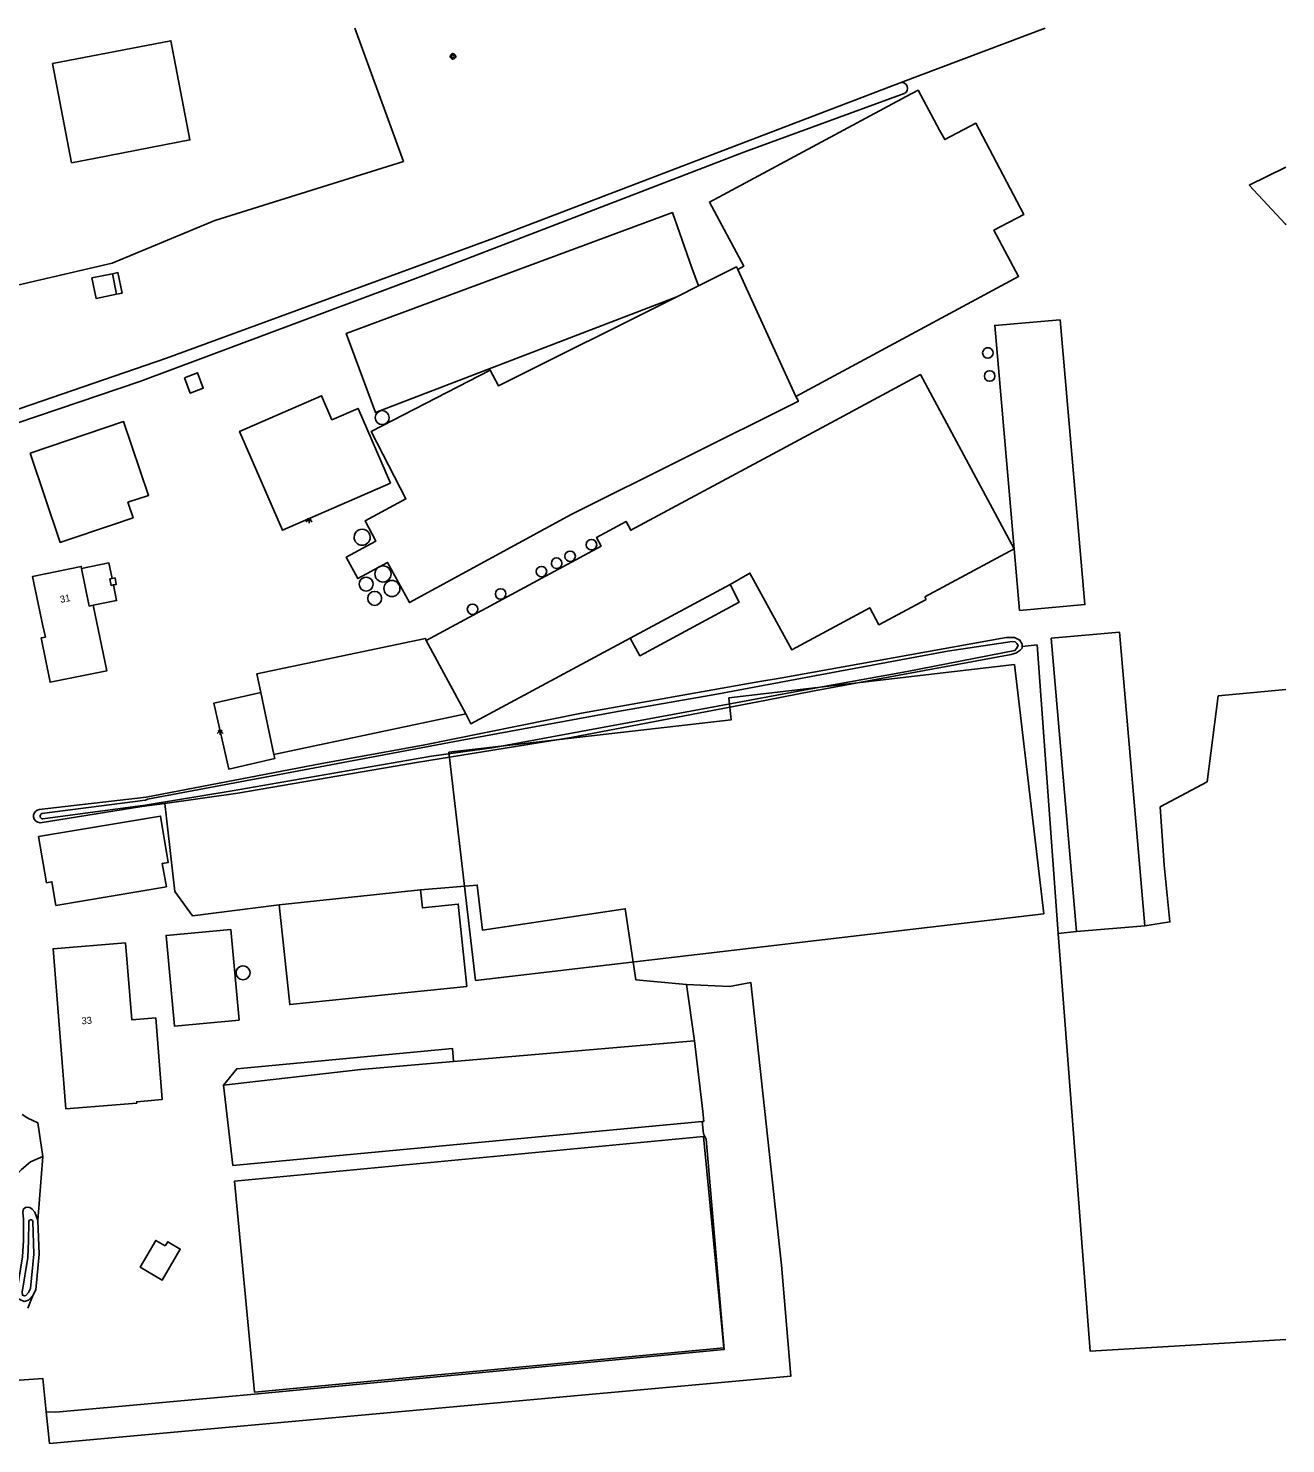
# Model space of a CAD drawing. Extents: x 136000 to 141014, y 402000 to 403500.
# Drawn here: x 140820.2 to 141000, y 403297.5 to 403500 of the extents above; entities that cross this region are included whole.
import ezdxf

# ---------------------------------------------------------------- set-up
doc = ezdxf.new("R2010")
doc.units = 0
for name, color, linetype in [('gg-afsc-erfafscheiding', 7, 'Continuous'), ('gg-afsc-muur', 7, 'Continuous'), ('gg-anno-huisnummerreeks BGT', 7, 'Continuous'), ('gg-bbg-bassin', 7, 'Continuous'), ('gg-bbg-bijgebouw', 7, 'Continuous'), ('gg-bbg-gedigitaliseerde bijgebouw', 7, 'Continuous'), ('gg-bbg-hoofdgebouw', 7, 'Continuous'), ('gg-bbg-luifel en loopbrug', 7, 'Continuous'), ('gg-bbg-open loods', 7, 'Continuous'), ('gg-bbg-overig bouwwerk', 7, 'Continuous'), ('gg-bbg-tussenscheiding', 7, 'Continuous'), ('gg-knt-bronhoudergrens', 7, 'Continuous'), ('gg-knt-verharding', 7, 'Continuous'), ('gg-kntw-bovenkant insteek waterloop', 7, 'Continuous'), ('gg-kntw-waterlijn', 7, 'Continuous'), ('gt-bbg-plantopografie pand', 7, 'Continuous'), ('gt-grn-groengrens', 7, 'Continuous'), ('gt-grn-vlakafsluiter', 7, 'Continuous'), ('gt-symb-boom', 7, 'Continuous'), ('gt-symb-lichtpunt', 7, 'Continuous')]:
    doc.layers.add(name, color=color, linetype=linetype)

# ---------------------------------------------------------------- blocks, each defined once
blk = doc.blocks.new('gt0-LPUNT')
at = {"layer": 'gt-symb-lichtpunt'}
for p, q in [((0, 0), (-0.25, 0)), ((0, 0), (0.25, 0)), ((-0.18, -0.18), (-0.44, -0.44)), ((0, -0.25), (0, -0.62)), ((0.44, -0.44), (0.18, -0.18))]:
    blk.add_line(p, q, dxfattribs=at)
blk.add_arc((0, 0), 0.25, 180, 0, dxfattribs=at)
blk = doc.blocks.new('gt0-BOOM')
at = {"layer": 'gt-symb-boom'}
for radius in [0.4, 0.2]:
    blk.add_circle((0, 0), radius, dxfattribs=at)

msp = doc.modelspace()

# ---------------------------------------------------------------- linework, layer by layer
at = {"layer": 'gg-afsc-erfafscheiding'}
for p, q in [((140822.26, 403338.59), (140821.56, 403329.43)), ((140820.84, 403318.71), (140820.1, 403316.88))]:
    msp.add_line(p, q, dxfattribs=at)
at = {"layer": 'gg-afsc-muur'}
msp.add_lwpolyline([(140832.17, 403421.28), (140832.58, 403421.36), (140832.76, 403420.44), (140832.36, 403420.36)], dxfattribs=at)
at = {"layer": 'gg-bbg-bassin'}
msp.add_line((140856.06, 403374.6), (140876.27, 403376.74), dxfattribs=at)
msp.add_lwpolyline([(140856.06, 403374.6), (140857.57, 403360.33), (140882.88, 403362.92), (140881.67, 403374.69), (140876.54, 403374.15), (140876.27, 403376.74)], dxfattribs=at)
at = {"layer": 'gg-bbg-bijgebouw'}
for p, q in [((140920.54, 403420.41), (140906.26, 403412.76)), ((140882.73, 403401.9), (140877.06, 403412.42)), ((140855.31, 403396.11), (140853.45, 403404.97)), ((140915.45, 403355.13), (140881, 403352.17))]:
    msp.add_line(p, q, dxfattribs=at)
for points in [[(140829.85, 403481.44), (140826.37, 403480.77), (140823.65, 403494.96), (140840.56, 403498.21), (140843.28, 403484.02), (140829.85, 403481.44)], [(140945.71, 403490.23), (140917.58, 403475.13), (140922.5, 403465.97), (140921.64, 403465.5)], [(140950.51, 403485.43), (140947.42, 403491.15), (140945.71, 403490.23)], [(140929.95, 403447.3), (140961.81, 403464.5), (140958.24, 403471.1), (140962.54, 403473.36), (140955.68, 403486.41), (140951.24, 403484.07), (140950.51, 403485.43)], [(140912.94, 403461.6), (140869.84, 403445.03), (140865.65, 403456.35), (140866.55, 403456.69), (140869.33, 403457.72), (140912.29, 403473.64), (140915.08, 403465.72), (140916.04, 403463.15)], [(140921.64, 403465.5), (140921.46, 403465.85), (140916.04, 403463.15)], [(140929.95, 403447.3), (140930.31, 403446.64), (140897.82, 403430.42), (140874.67, 403417.84), (140871.55, 403423.58), (140867.29, 403421.27), (140865.65, 403424.33), (140869.89, 403426.63), (140868.33, 403429.51), (140874.17, 403432.68), (140869.2, 403442.3), (140886.23, 403451.1), (140887.4, 403448.85), (140912.94, 403461.6)], [(140842.49, 403450), (140844.37, 403450.71), (140845.2, 403448.51), (140843.33, 403447.8), (140842.49, 403450)], [(140871.99, 403434.91), (140856.53, 403428.19), (140850.39, 403442.32), (140862.12, 403447.42), (140863.6, 403444), (140867.33, 403445.62), (140871.99, 403434.91)], [(140820.43, 403439.22), (140833.8, 403443.74), (140837.37, 403433.18), (140834.41, 403432.18), (140835.16, 403429.97), (140832.23, 403428.98), (140825.13, 403426.58), (140824.74, 403426.45), (140820.43, 403439.22)], [(140877.06, 403412.42), (140902.12, 403425.91), (140901.44, 403427.17), (140905.67, 403429.44), (140906.35, 403428.18), (140926.61, 403439.08), (140934.96, 403443.57)], [(140948.56, 403418.3), (140941.82, 403414.67), (140940.51, 403417.1), (140929.38, 403411.06), (140923.37, 403422.06), (140920.54, 403420.41)], [(140906.26, 403412.76), (140883.48, 403400.5), (140882.73, 403401.9)], [(140855.31, 403396.11), (140855.45, 403395.53), (140848.85, 403394.02), (140846.7, 403403.43), (140853.45, 403404.97)], [(140822.78, 403377.76), (140821.64, 403384.36), (140839.08, 403387.29), (140840.19, 403380.66), (140839.32, 403380.51), (140839.92, 403377.17), (140824.12, 403374.5), (140823.55, 403377.9), (140822.78, 403377.76)], [(140850.34, 403358.1), (140849.16, 403371.05), (140839.88, 403370.21), (140841.06, 403357.25), (140850.34, 403358.1)], [(140916.53, 403343.57), (140916.78, 403343.6), (140916.62, 403345.02), (140915.45, 403355.13)], [(140881, 403352.17), (140867.71, 403351.03), (140848.11, 403348.78)], [(140916.53, 403343.57), (140849.44, 403337.31), (140848.11, 403348.78)], [(140919.63, 403311.23), (140852.53, 403304.85), (140849.66, 403335.05), (140916.76, 403341.43), (140919.63, 403311.23)]]:
    msp.add_lwpolyline(points, dxfattribs=at)
at = {"layer": 'gg-bbg-gedigitaliseerde bijgebouw'}
for p, q in [((140832.8, 403461.95), (140832.2, 403464.89)), ((140948.37, 403418.64), (140948.56, 403418.3))]:
    msp.add_line(p, q, dxfattribs=at)
for points in [[(140832.2, 403464.89), (140829.26, 403464.29), (140829.86, 403461.35), (140832.8, 403461.95)], [(140934.96, 403443.57), (140947.75, 403450.45), (140961.16, 403425.52), (140948.37, 403418.64)]]:
    msp.add_lwpolyline(points, dxfattribs=at)
at = {"layer": 'gg-bbg-hoofdgebouw'}
for points in [[(140829.47, 403417.46), (140831.41, 403408.08), (140823.29, 403406.43), (140822.02, 403412.78), (140822.07, 403412.79), (140822.61, 403412.9), (140822.24, 403414.53), (140822.06, 403415.42), (140820.79, 403421.58), (140827.74, 403423.02), (140827.8, 403422.73)], [(140827.8, 403422.73), (140828.88, 403417.34), (140829.47, 403417.46)], [(140825.56, 403345.41), (140835.69, 403346.23), (140835.68, 403346.41), (140839.33, 403346.75), (140838.39, 403358.41), (140834.96, 403358.14), (140834.07, 403369.15), (140823.72, 403368.32), (140825.56, 403345.41)]]:
    msp.add_lwpolyline(points, dxfattribs=at)
at = {"layer": 'gg-bbg-luifel en loopbrug'}
msp.add_line((140855.31, 403396.11), (140882.73, 403401.9), dxfattribs=at)
for points in [[(140832.2, 403464.89), (140832.99, 403465.05), (140833.59, 403462.11), (140832.8, 403461.95)], [(140827.8, 403422.73), (140831.71, 403423.52), (140832.17, 403421.28)], [(140832.36, 403420.36), (140832.02, 403420.29), (140831.84, 403421.22), (140832.17, 403421.28)], [(140920.54, 403420.41), (140921.85, 403417.9), (140907.62, 403410.24), (140906.26, 403412.76)], [(140829.47, 403417.46), (140832.81, 403418.13), (140832.36, 403420.36)], [(140853.45, 403404.97), (140852.88, 403407.62), (140877, 403412.71), (140877.06, 403412.42)], [(140881, 403352.17), (140880.84, 403354.05), (140849.98, 403351.13), (140848.11, 403348.78)]]:
    msp.add_lwpolyline(points, dxfattribs=at)
at = {"layer": 'gg-bbg-open loods'}
msp.add_line((140970.1, 403370.77), (140979.86, 403371.61), dxfattribs=at)
for points in [[(140967.75, 403458.3), (140971.29, 403417.54), (140961.94, 403416.72), (140958.39, 403457.49), (140967.75, 403458.3)], [(140970.1, 403370.77), (140966.48, 403412.74), (140976.24, 403413.58), (140979.86, 403371.61)]]:
    msp.add_lwpolyline(points, dxfattribs=at)
at = {"layer": 'gg-bbg-overig bouwwerk'}
msp.add_lwpolyline([(140839.75, 403325.79), (140838.39, 403326.58), (140836.16, 403322.76), (140839.33, 403320.91), (140841.91, 403325.35), (140840.11, 403326.4), (140839.75, 403325.79)], dxfattribs=at)
for centre, radius, start, end in [((140957.41, 403453.55), 0.75, 0.0765, 180.1527), ((140957.41, 403453.55), 0.75, 180.1529, 0.0763), ((140957.66, 403450.25), 0.75, 0.0764, 180.0764), ((140957.66, 403450.25), 0.75, 180.0764, 0.0764), ((140870.79, 403444.3), 1, 0.0573, 180.0573), ((140870.79, 403444.3), 1, 180.0573, 0.0573), ((140867.92, 403427.18), 1.15, 0.0498, 180.0498), ((140867.92, 403427.18), 1.15, 180.0498, 0.0498), ((140900.71, 403426.12), 0.75, 0.0764, 180.0764), ((140897.66, 403424.46), 0.75, 0.0764, 180.0764), ((140897.66, 403424.46), 0.75, 180.0764, 0.0764), ((140900.71, 403426.12), 0.75, 180.0764, 0.0764), ((140870.9, 403421.93), 1.15, 0, 180), ((140893.56, 403422.27), 0.75, 0.0764, 180.0764), ((140895.73, 403423.48), 0.75, 0.1529, 180.0763), ((140895.73, 403423.48), 0.75, 180.0763, 0.1529), ((140868.49, 403420.48), 1, 0.0573, 180.1145), ((140868.49, 403420.48), 1, 180.1146, 0.0573), ((140870.9, 403421.93), 1.15, 180, 0), ((140872.18, 403419.85), 1.15, 0.0996, 180.0499), ((140893.56, 403422.27), 0.75, 180.0764, 0.0764), ((140869.71, 403418.44), 1, 0, 180), ((140869.71, 403418.44), 1, 180, 0), ((140872.18, 403419.85), 1.15, 180.0996, 0.0499), ((140887.73, 403419.07), 0.75, 0.0764, 180.0764), ((140887.73, 403419.07), 0.75, 180.0764, 0.0764), ((140883.71, 403416.88), 0.75, 0, 180), ((140883.71, 403416.88), 0.75, 180, 0), ((140850.88, 403364.86), 1, 0.0573, 180.1145), ((140850.88, 403364.86), 1, 180.1146, 0.0573)]:
    msp.add_arc(centre, radius, start, end, dxfattribs=at)
at = {"layer": 'gg-bbg-tussenscheiding'}
for p, q in [((140921.64, 403465.5), (140929.95, 403447.3)), ((140912.94, 403461.6), (140916.04, 403463.15))]:
    msp.add_line(p, q, dxfattribs=at)
at = {"layer": 'gg-knt-bronhoudergrens'}
for p, q in [((140944.88, 403492.19), (140965.58, 403500)), ((140994.77, 403477.55), (141000, 403480.15)), ((140999.99, 403471.97), (141000, 403471.97)), ((140999.99, 403471.97), (141000, 403471.9)), ((140914.29, 403363.2), (140915.45, 403355.13))]:
    msp.add_line(p, q, dxfattribs=at)
for points in [[(140866.85, 403500), (140873.82, 403480.96), (140846.86, 403472.52), (140832.15, 403466.38), (140808.34, 403460.87), (140813.02, 403443.55)], [(140979.86, 403371.61), (140983.44, 403372.14), (140982.63, 403380.26), (140982.05, 403388.61), (140988.77, 403392.21), (140990.36, 403404.49), (141000, 403405.41)], [(140839.72, 403389.08), (140841.12, 403376.48), (140843.64, 403373.04), (140856.06, 403374.6)], [(140876.27, 403376.74), (140884.38, 403377.41), (140885.11, 403370.99), (140905.55, 403374.04), (140907.07, 403363.85), (140914.29, 403363.2)], [(140914.29, 403363.2), (140920.47, 403362.92), (140923.51, 403363.46), (140927.88, 403323.04), (140929.25, 403307.18), (140823.21, 403297.5), (140822.73, 403302.06)], [(140822.73, 403302.06), (140822.23, 403306.83), (140815.51, 403306.37)]]:
    msp.add_lwpolyline(points, dxfattribs=at)
at = {"layer": 'gg-knt-verharding'}
for p, q in [((140999.99, 403471.97), (140994.77, 403477.55)), ((140967.48, 403370.49), (140970.1, 403370.77))]:
    msp.add_line(p, q, dxfattribs=at)
for points in [[(140962.31, 403411.56), (140964.44, 403411.78), (140967.48, 403370.49)], [(140819.28, 403344.61), (140820.09, 403344.06), (140821.52, 403343.42), (140822.26, 403338.59)], [(140817.91, 403335.35), (140819.18, 403336.74), (140820.48, 403337.82), (140822.26, 403338.59)]]:
    msp.add_lwpolyline(points, dxfattribs=at)
at = {"layer": 'gg-kntw-bovenkant insteek waterloop'}
for points in [[(140813.02, 403443.55), (140839.96, 403452.81), (140886.73, 403469.98), (140944.88, 403492.19)], [(140812.68, 403441.52), (140812.72, 403441.57), (140836.14, 403449.48), (140876.68, 403464.61), (140922.53, 403482.29), (140945.46, 403490.69)], [(140821.72, 403388.23), (140837.02, 403390.01), (140862.16, 403394.82), (140876.64, 403397.44), (140899.3, 403402.02), (140924.51, 403406.5), (140927.69, 403407.03), (140960.04, 403412.86), (140961.23, 403412.82), (140961.98, 403412.47), (140962.3, 403411.89), (140962.31, 403411.56)], [(140962.31, 403411.56), (140962.31, 403411.33), (140962.02, 403411.02), (140961.52, 403410.64), (140960.73, 403410.43), (140932.31, 403405.14), (140925.75, 403403.89)], [(140839.72, 403389.08), (140850.15, 403390.59), (140875.68, 403394.94), (140897.79, 403398.55), (140925.75, 403403.89)], [(140839.72, 403389.08), (140836.4, 403388.64), (140821.87, 403386.34)], [(140821.56, 403329.43), (140821.11, 403330.63), (140820.71, 403331.07), (140820.4, 403331.31), (140819.88, 403331.35), (140819.49, 403331.08), (140819.37, 403330.61), (140819.51, 403329.61), (140819.47, 403326.56), (140819.35, 403324.22), (140818.55, 403319.21), (140818.61, 403318.37), (140818.85, 403318.15), (140819.58, 403317.86), (140820.21, 403318.04), (140820.84, 403318.71)], [(140821.56, 403329.43), (140821.71, 403324.61), (140821.24, 403319.52), (140820.84, 403318.71)]]:
    msp.add_lwpolyline(points, dxfattribs=at)
for centre, radius, start, end in [((140945.13, 403491.42), 0.807, 294.7188, 107.8411), ((140821.87, 403387.29), 0.949, 98.7351, 172.474), ((140821.88, 403387.29), 0.959, 172.5508, 185.9077), ((140821.87, 403387.29), 0.95, 185.9641, 270.028)]:
    msp.add_arc(centre, radius, start, end, dxfattribs=at)
at = {"layer": 'gg-kntw-waterlijn'}
for points in [[(140822.25, 403386.89), (140836.91, 403388.84), (140849.33, 403390.92), (140877.85, 403395.84), (140886.79, 403397.12), (140905.89, 403400.63), (140932.39, 403405.56), (140945.85, 403407.97), (140961.27, 403411), (140961.52, 403411.27), (140961.74, 403411.69), (140961.57, 403411.99), (140961.31, 403412.24), (140960.89, 403412.28), (140951.65, 403410.87), (140932.88, 403407.42), (140918.65, 403404.74), (140904.22, 403402.22), (140881.96, 403398.11), (140855.56, 403393.13), (140837.23, 403389.72), (140836.93, 403389.59), (140822.09, 403387.64)], [(140820.25, 403329.18), (140820.22, 403326.53), (140820.09, 403324.14), (140819.3, 403319.18), (140819.33, 403318.76), (140819.62, 403318.65), (140819.8, 403318.71), (140820.22, 403319.15), (140820.51, 403319.72), (140820.96, 403324.63), (140820.82, 403329.29)]]:
    msp.add_lwpolyline(points, dxfattribs=at)
for centre, radius, start, end in [((140822.24, 403387.28), 0.389, 112.6343, 271.0735), ((140820.54, 403329.24), 0.287, 10.1356, 190.5276)]:
    msp.add_arc(centre, radius, start, end, dxfattribs=at)
at = {"layer": 'gt-bbg-plantopografie pand'}
msp.add_lwpolyline([(140880.32, 403396.45), (140884.15, 403363.79), (140965.39, 403373.32), (140961.21, 403408.99), (140920.34, 403404.2), (140920.7, 403401.08), (140880.32, 403396.45)], dxfattribs=at)
at = {"layer": 'gt-grn-groengrens'}
msp.add_lwpolyline([(140967.48, 403370.49), (140972.04, 403310.72), (141000, 403312.4)], dxfattribs=at)
at = {"layer": 'gt-grn-vlakafsluiter'}
msp.add_lwpolyline([(140822.73, 403302.06), (140824.09, 403302.01), (140852.53, 403304.57), (140919.69, 403310.96), (140917.13, 403341.06), (140916.75, 403341.81), (140916.53, 403343.57)], dxfattribs=at)

# ---------------------------------------------------------------- block references
at = {"layer": 'gt-symb-boom'}
msp.add_blockref('gt0-BOOM', (140880.91, 403495.99), dxfattribs=at)
at = {"layer": 'gt-symb-lichtpunt'}
for p in [(140860.32, 403429.83), (140847.62, 403399.53)]:
    msp.add_blockref('gt0-LPUNT', p, dxfattribs=at)

# ---------------------------------------------------------------- texts
at = {"layer": 'gg-anno-huisnummerreeks BGT'}
for s, rotation, p in [('31', 11.5, (140824.81, 403417.78)), ('33', 4.5, (140827.82, 403357.48))]:
    msp.add_text(s, height=1, rotation=rotation, dxfattribs=at).set_placement(p)

doc.saveas('drawing.dxf')
